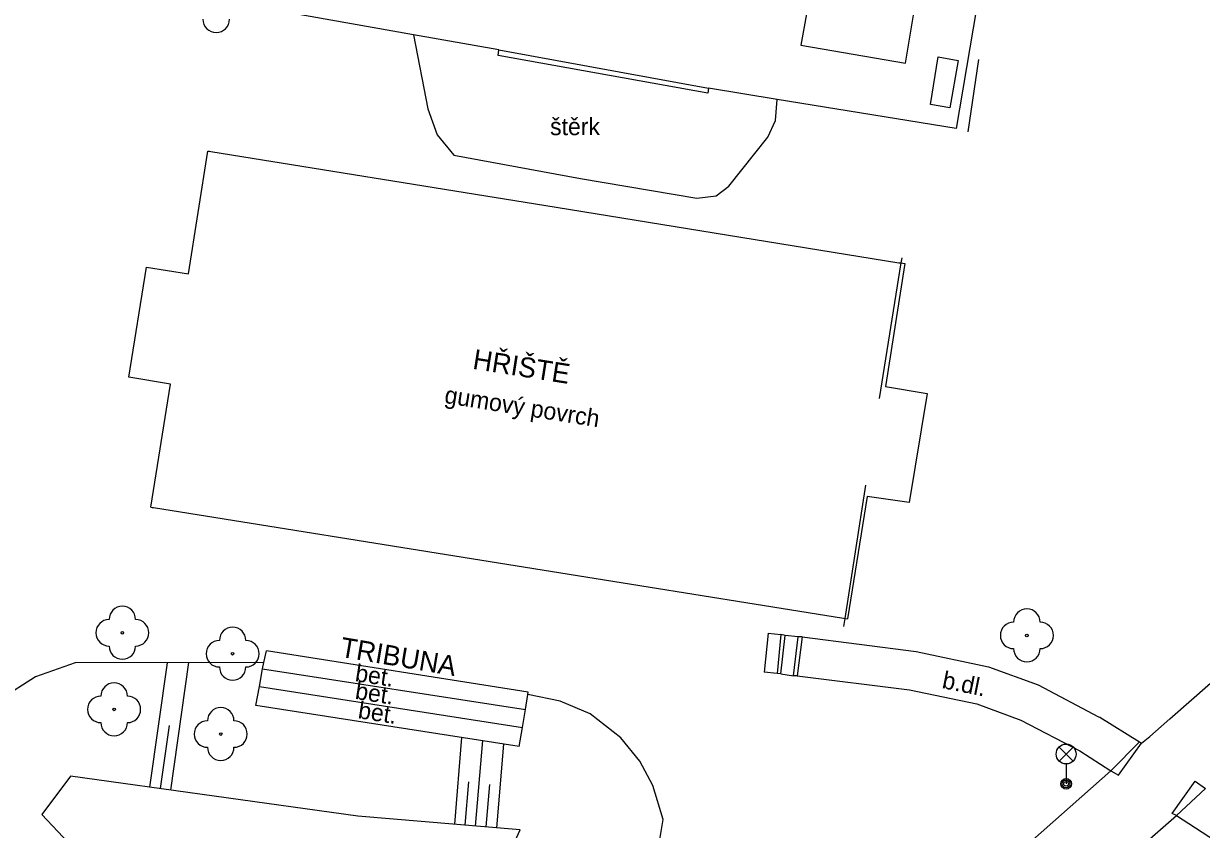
# Model space of a CAD drawing. Extents: x -596229 to -595156, y -1161237 to -1159376.
# Drawn here: x -595884.7 to -595840.28, y -1160297.29 to -1160266.89 of the extents above; entities that cross this region are included whole.
import ezdxf

# ---------------------------------------------------------------- set-up
doc = ezdxf.new("R2010")
doc.units = 0
for name, color, linetype in [('DOP - rozhrani ploch obecne', 7, 'Continuous'), ('Level 22', 7, 'Continuous'), ('Level 33', 7, 'Continuous'), ('Specificka linie pasportu komunikaci', 7, 'Continuous'), ('TM - chodniky - VP', 7, 'Continuous'), ('TM - dolni hrana svahu', 7, 'Continuous'), ('TM - horni hrana svahu', 7, 'Continuous'), ('TM - lavicka', 7, 'Continuous'), ('TM - plot drateny_ kovovy - VP', 7, 'Continuous'), ('TM - plot zdeny_ ohradni zed - VP', 7, 'Continuous'), ('TM - plot zivy neuzavreny', 7, 'Continuous'), ('TM - podezdivka plotu - VP', 7, 'Continuous'), ('TM - popis objektu', 7, 'Continuous'), ('TM - popis povrchu', 7, 'Continuous'), ('TM - rozhrani mezi zpev. plochami mezi sebou - VP', 7, 'Continuous'), ('TM - rozhrani ploch obecne - VP', 7, 'Continuous'), ('TM - schody - VP', 7, 'Continuous'), ('TM - srafovani', 7, 'Continuous')]:
    doc.layers.add(name, color=color, linetype=linetype)

msp = doc.modelspace()

# ---------------------------------------------------------------- linework, layer by layer
at = {"layer": 'DOP - rozhrani ploch obecne'}
for points in [[(-595875.63, -1160290.99), (-595875.54, -1160290.55)], [(-595865.68, -1160292.2), (-595865.67, -1160292.11), (-595875.54, -1160290.55)], [(-595866, -1160294.16), (-595875.94, -1160292.61), (-595875.8, -1160291.9), (-595875.68, -1160291.23), (-595875.63, -1160290.99)], [(-595866, -1160294.16), (-595865.88, -1160293.45), (-595865.77, -1160292.77), (-595865.68, -1160292.2)]]:
    msp.add_lwpolyline(points, dxfattribs=at)
at = {"layer": 'Level 22'}
for centre in [(-595880.97, -1160289.87), (-595846.86, -1160289.97), (-595876.81, -1160290.66), (-595881.28, -1160292.76), (-595877.26, -1160293.69)]:
    msp.add_circle(centre, 0.05, dxfattribs=at)
for centre, start, end in [((-595877.43, -1160266.73), 180, 0), ((-595880.97, -1160289.37), 0, 180), ((-595846.86, -1160289.47), 0, 180), ((-595881.47, -1160289.87), 90, 270), ((-595880.47, -1160289.87), 270, 90), ((-595876.81, -1160290.16), 0, 180), ((-595847.36, -1160289.97), 90, 270), ((-595846.36, -1160289.97), 270, 90), ((-595880.97, -1160290.37), 180, 0), ((-595877.31, -1160290.66), 90, 270), ((-595876.31, -1160290.66), 270, 90), ((-595846.86, -1160290.47), 180, 0), ((-595876.81, -1160291.16), 180, 0), ((-595881.28, -1160292.26), 0, 180), ((-595881.78, -1160292.76), 90, 270), ((-595880.78, -1160292.76), 270, 90), ((-595877.26, -1160293.19), 0, 180), ((-595877.76, -1160293.69), 90, 270), ((-595876.76, -1160293.69), 270, 90), ((-595881.28, -1160293.26), 180, 0), ((-595877.26, -1160294.19), 180, 0)]:
    msp.add_arc(centre, 0.5, start, end, dxfattribs=at)
at = {"layer": 'Level 33'}
for p, q in [((-595845.645, -1160294.71), (-595845.115, -1160294.18)), ((-595845.645, -1160294.18), (-595845.115, -1160294.71)), ((-595845.38, -1160294.82), (-595845.38, -1160295.57))]:
    msp.add_line(p, q, dxfattribs=at)
for centre, radius in [((-595845.38, -1160294.445), 0.375), ((-595845.38, -1160295.57), 0.2), ((-595845.38, -1160295.57), 0.145), ((-595845.38, -1160295.57), 0.0876)]:
    msp.add_circle(centre, radius, dxfattribs=at)
at = {"layer": 'Specificka linie pasportu komunikaci'}
for points in [[(-595855.98, -1160289.97), (-595856.14, -1160289.93)], [(-595855.34, -1160290.03), (-595855.49, -1160290.02)], [(-595856.14, -1160291.42), (-595856.28, -1160291.41)], [(-595855.52, -1160291.5), (-595855.66, -1160291.49)]]:
    msp.add_lwpolyline(points, dxfattribs=at)
at = {"layer": 'TM - chodniky - VP'}
for points in [[(-595842.54, -1160294.04), (-595842.22, -1160293.79), (-595841.47, -1160293.12), (-595832.99, -1160285.67), (-595830.2, -1160272.88)], [(-595856.62, -1160289.88), (-595856.77, -1160291.36)], [(-595856.62, -1160289.88), (-595856.14, -1160289.93)], [(-595856.14, -1160289.93), (-595856.28, -1160291.41)], [(-595856.14, -1160291.42), (-595855.98, -1160289.97)], [(-595855.49, -1160290.02), (-595855.98, -1160289.97)], [(-595855.66, -1160291.49), (-595855.49, -1160290.02)], [(-595855.34, -1160290.03), (-595855.52, -1160291.5)], [(-595855.34, -1160290.03), (-595851.03, -1160290.58), (-595848.31, -1160291.15), (-595846.44, -1160291.84), (-595844.16, -1160293.04), (-595844.11, -1160293.06), (-595842.61, -1160293.99)], [(-595856.28, -1160291.41), (-595856.77, -1160291.36)], [(-595856.14, -1160291.42), (-595855.66, -1160291.49)], [(-595855.52, -1160291.5), (-595851.29, -1160292.02), (-595848.75, -1160292.55), (-595847.09, -1160293.17), (-595844.86, -1160294.32), (-595843.69, -1160295.08)], [(-595842.61, -1160293.99), (-595842.54, -1160294.04)], [(-595843.69, -1160295.08), (-595861.53, -1160310.87)], [(-595843.14, -1160298.45), (-595841.22, -1160296.76)], [(-595841.22, -1160296.76), (-595837.6, -1160299.12), (-595833.97, -1160301.01)]]:
    msp.add_lwpolyline(points, dxfattribs=at)
at = {"layer": 'TM - dolni hrana svahu'}
msp.add_lwpolyline([(-595875.63, -1160290.99), (-595882.75, -1160291), (-595884.24, -1160291.53), (-595885.54, -1160292.36), (-595886.62, -1160293.52), (-595887.36, -1160294.68), (-595887.7, -1160295.81), (-595887.86, -1160297.32), (-595887.77, -1160298.3), (-595887.56, -1160298.94), (-595886.55, -1160300.69), (-595884.45, -1160301.45), (-595868.32, -1160303.06), (-595863.15, -1160302.87), (-595862.11, -1160301.53), (-595861.51, -1160300.31), (-595860.84, -1160298.5), (-595860.58, -1160296.92), (-595860.96, -1160295.63), (-595861.46, -1160294.71), (-595862.17, -1160293.83), (-595863.33, -1160292.93), (-595864.46, -1160292.45), (-595865.68, -1160292.2)], dxfattribs=at)
at = {"layer": 'TM - horni hrana svahu'}
msp.add_lwpolyline([(-595882.93, -1160295.28), (-595884.01, -1160296.73), (-595883, -1160297.8), (-595870.38, -1160299.35), (-595866.81, -1160299.17), (-595865.97, -1160297.3), (-595872.09, -1160296.79), (-595882.93, -1160295.28)], dxfattribs=at)
at = {"layer": 'TM - lavicka'}
msp.add_lwpolyline([(-595850.2, -1160268.14), (-595849.45, -1160268.28), (-595849.76, -1160270.07), (-595850.5, -1160269.94), (-595850.2, -1160268.14)], dxfattribs=at)
at = {"layer": 'TM - plot drateny_ kovovy - VP'}
for points in [[(-595860.29, -1160258.78), (-595847.85, -1160260.96), (-595849.53, -1160270.85), (-595856.28, -1160269.75)], [(-595869.99, -1160267.31), (-595876.23, -1160266.21)], [(-595866.77, -1160267.88), (-595869.99, -1160267.31)], [(-595856.28, -1160269.75), (-595858.86, -1160269.33)], [(-595851.58, -1160275.73), (-595851.61, -1160275.92)], [(-595851.61, -1160275.92), (-595852.43, -1160281.04)], [(-595852.94, -1160284.3), (-595853.73, -1160289.33)], [(-595853.73, -1160289.33), (-595853.78, -1160289.63)]]:
    msp.add_lwpolyline(points, dxfattribs=at)
at = {"layer": 'TM - plot zdeny_ ohradni zed - VP'}
msp.add_lwpolyline([(-595858.86, -1160269.33), (-595858.89, -1160269.52), (-595866.8, -1160268.1), (-595866.77, -1160267.88)], dxfattribs=at)
at = {"layer": 'TM - plot zivy neuzavreny'}
msp.add_lwpolyline([(-595849.08, -1160270.98), (-595848.67, -1160268.25)], dxfattribs=at)
at = {"layer": 'TM - podezdivka plotu - VP'}
msp.add_lwpolyline([(-595866.77, -1160267.88), (-595858.86, -1160269.33)], dxfattribs=at)
at = {"layer": 'TM - rozhrani mezi zpev. plochami mezi sebou - VP'}
for points in [[(-595843.69, -1160295.08), (-595842.61, -1160293.99)], [(-595843.69, -1160295.08), (-595843.4, -1160295.24), (-595842.54, -1160294.04)], [(-595841.22, -1160296.76), (-595841.38, -1160296.69), (-595840.51, -1160295.47), (-595840.13, -1160295.74)], [(-595841.22, -1160296.76), (-595840.13, -1160295.74)]]:
    msp.add_lwpolyline(points, dxfattribs=at)
at = {"layer": 'TM - rozhrani ploch obecne - VP'}
for points in [[(-595854.68, -1160263.81), (-595855.39, -1160267.71), (-595851.44, -1160268.39), (-595850.77, -1160264.37)], [(-595869.99, -1160267.31), (-595869.45, -1160270.11), (-595869.1, -1160271.09), (-595868.47, -1160271.86), (-595863.69, -1160272.73), (-595859.3, -1160273.48), (-595858.58, -1160273.39), (-595858.1, -1160273.03), (-595856.63, -1160271.18), (-595856.34, -1160270.55), (-595856.28, -1160269.75)], [(-595879.9, -1160285.13), (-595879.15, -1160280.49), (-595880.73, -1160280.23), (-595880.06, -1160276.08), (-595878.48, -1160276.33), (-595877.74, -1160271.7), (-595877.68, -1160271.71)], [(-595877.68, -1160271.71), (-595877.63, -1160271.72)], [(-595877.63, -1160271.72), (-595864.61, -1160273.82), (-595851.69, -1160275.91)], [(-595851.69, -1160275.91), (-595851.61, -1160275.92)], [(-595851.61, -1160275.92), (-595851.46, -1160275.94), (-595852.19, -1160280.58), (-595850.62, -1160280.84), (-595851.3, -1160284.96), (-595852.88, -1160284.73), (-595853.62, -1160289.35)], [(-595879.9, -1160285.13), (-595879.84, -1160285.14)], [(-595879.84, -1160285.14), (-595879.79, -1160285.15)], [(-595879.79, -1160285.15), (-595853.78, -1160289.32)], [(-595853.78, -1160289.32), (-595853.73, -1160289.33)], [(-595853.73, -1160289.33), (-595853.62, -1160289.35)]]:
    msp.add_lwpolyline(points, dxfattribs=at)
at = {"layer": 'TM - schody - VP'}
for points in [[(-595875.68, -1160291.23), (-595865.77, -1160292.77)], [(-595875.8, -1160291.9), (-595865.88, -1160293.45)]]:
    msp.add_lwpolyline(points, dxfattribs=at)
at = {"layer": 'TM - srafovani'}
for points in [[(-595879.28, -1160291), (-595879.94, -1160295.7)], [(-595878.48, -1160290.99), (-595879.15, -1160295.81)], [(-595879.21, -1160293.37), (-595879.54, -1160295.75)], [(-595868.18, -1160293.82), (-595868.45, -1160297.09)], [(-595867.39, -1160293.94), (-595867.66, -1160297.16)], [(-595866.6, -1160294.07), (-595866.86, -1160297.23)], [(-595867.92, -1160295.5), (-595868.06, -1160297.13)], [(-595867.13, -1160295.6), (-595867.26, -1160297.19)]]:
    msp.add_lwpolyline(points, dxfattribs=at)

# ---------------------------------------------------------------- texts
at = {"layer": 'TM - popis objektu'}
for s, rotation, p in [('HŘIŠTĚ', 351, (-595867.79, -1160279.91)), ('TRIBUNA', 350.37, (-595872.79, -1160290.77))]:
    msp.add_text(s, height=0.75, rotation=rotation, dxfattribs=at).set_placement(p)
at = {"layer": 'TM - popis povrchu'}
msp.add_text('štěrk', height=0.65, dxfattribs=at).set_placement((-595864.84, -1160271.1))
for s, rotation, p in [('gumový povrch', 351, (-595868.85, -1160281.2)), ('bet.', 351.13, (-595872.22, -1160291.69)), ('b.dl.', 348.49, (-595850.09, -1160291.95)), ('bet.', 351.13, (-595872.22, -1160292.36)), ('bet.', 351.13, (-595872.11, -1160293.09))]:
    msp.add_text(s, height=0.65, rotation=rotation, dxfattribs=at).set_placement(p)

doc.saveas('drawing.dxf')
